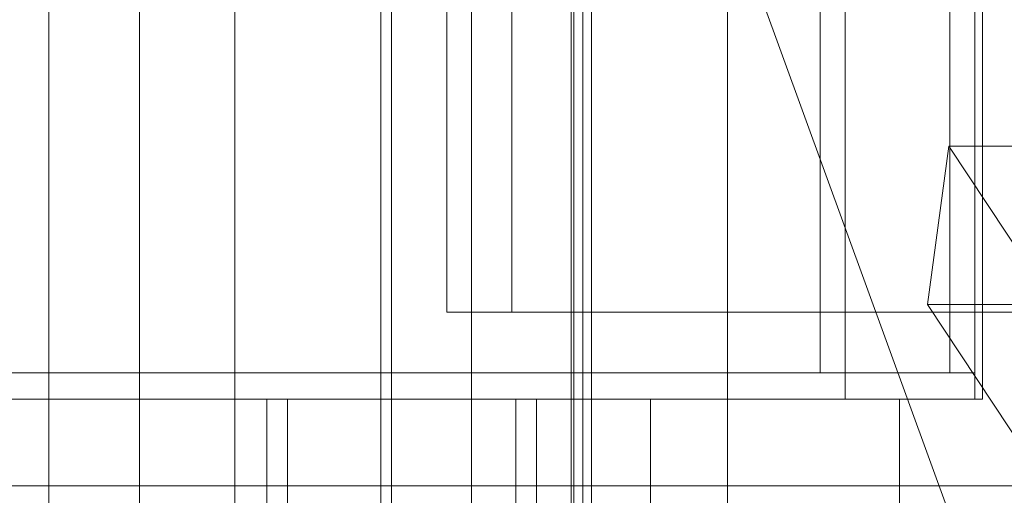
# Model space of a CAD drawing. Header units: millimetres. Extents: x -3490 to 61924, y -72580 to 6847.
# Tile 569 of 656: x 24284 to 24398, y -18321 to -18266. Entities that reach past the tile are written whole.
import ezdxf

# ---------------------------------------------------------------- set-up
doc = ezdxf.new("R2010")
doc.units = ezdxf.units.MM
doc.layers.add('superior_briquetadora', color=7, linetype='Continuous', lineweight=0)
doc.layers.add('superior_C02', color=7, linetype='Continuous', lineweight=0)

msp = doc.modelspace()

# ---------------------------------------------------------------- linework, layer by layer
at = {"layer": 'superior_briquetadora'}
for p, q in [((24349.067, -18160), (24349.067, -18396)), ((24309.067, -18430), (24309.067, -18188)), ((24327.067, -18430), (24327.067, -18188)), ((24347.729, -18430), (24347.729, -18188)), ((24348.067, -18188), (24348.067, -18430)), ((24365.729, -18430), (24365.729, -18188)), ((24350.067, -18430), (24350.067, -18210)), ((24350.067, -18210), (24430.067, -18430)), ((23750.067, -18320), (25950.067, -18320)), ((24150.067, -18320), (25800.067, -18320)), ((24150.067, -18320), (25950.067, -18320))]:
    msp.add_line(p, q, dxfattribs=at)
at = {"layer": 'superior_C02'}
for p, q in [((24287.683, -17550), (24287.683, -18450)), ((24298.114, -18450), (24298.114, -17550)), ((24325.865, -18450), (24325.865, -17550)), ((24336.296, -17550), (24336.296, -18450)), ((24394.146, -18310), (24394.146, -17690)), ((24395.04, -17690), (24395.04, -18310)), ((24376.38, -17693), (24376.38, -18307)), ((24379.243, -18307), (24379.243, -17693)), ((24391.282, -18307), (24391.282, -17693)), ((24394.146, -17693), (24394.146, -18307)), ((24333.453, -17700), (24333.453, -18300)), ((24340.905, -18300), (24340.905, -17700)), ((24391.172, -18280.886), (24388.718, -18299.114)), ((24406.445, -18280.886), (24391.172, -18280.886)), ((24483.568, -18420.886), (24391.172, -18280.886)), ((24388.718, -18299.114), (24403.991, -18299.114)), ((24481.114, -18439.114), (24388.718, -18299.114)), ((24333.453, -18300), (24868.001, -18300)), ((24333.453, -18300), (24340.905, -18300)), ((24875.452, -18300), (24340.905, -18300)), ((24379.243, -18307), (23959.241, -18307)), ((23974.144, -18307), (24394.146, -18307)), ((24376.38, -18307), (24379.243, -18307)), ((24376.38, -18307), (24391.282, -18307)), ((24379.243, -18310), (24379.243, -18307)), ((24394.146, -18307), (24379.243, -18307)), ((24394.146, -18307), (24391.282, -18307)), ((24394.146, -18307), (24394.146, -18310)), ((23959.241, -18310), (24379.243, -18310)), ((23974.144, -18310), (24394.146, -18310)), ((24395.04, -18310), (23975.038, -18310)), ((24341.383, -18310), (24312.746, -18310)), ((24312.746, -18310), (24312.746, -18450)), ((24315.131, -18310), (24312.746, -18310)), ((24343.767, -18310), (24315.131, -18310)), ((24315.131, -18310), (24315.131, -18330)), ((24356.858, -18310), (24315.131, -18310)), ((24315.131, -18450), (24315.131, -18310)), ((24341.383, -18450), (24341.383, -18310)), ((24343.767, -18310), (24341.383, -18310)), ((24343.767, -18330), (24343.767, -18310)), ((24385.495, -18310), (24343.767, -18310)), ((24343.767, -18310), (24343.767, -18450)), ((24356.858, -18330), (24356.858, -18310)), ((24356.858, -18310), (24385.495, -18310)), ((24394.146, -18310), (24379.243, -18310)), ((24385.495, -18310), (24385.495, -18330)), ((24395.04, -18310), (24394.146, -18310))]:
    msp.add_line(p, q, dxfattribs=at)

doc.saveas('drawing.dxf')
